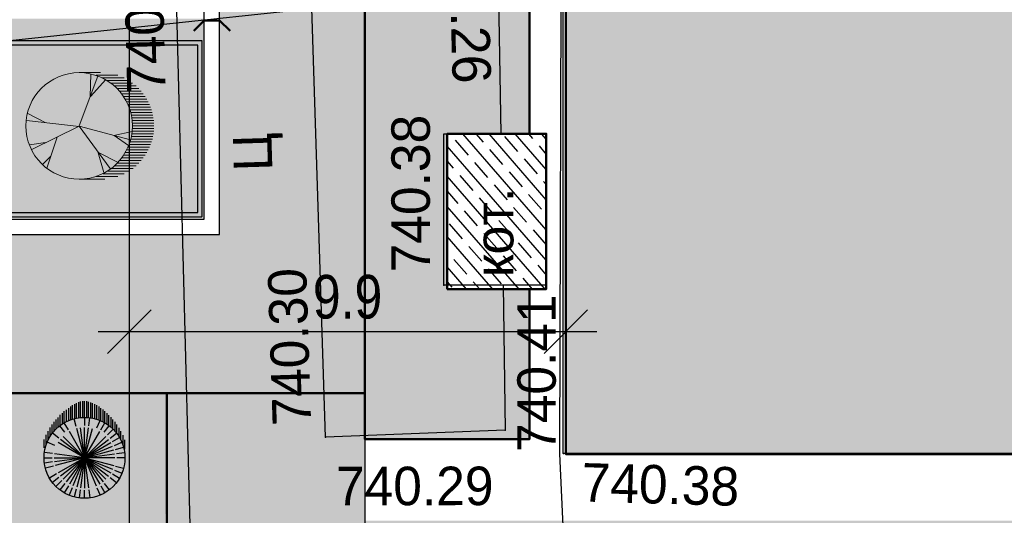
# Model space of a CAD drawing. Header units: millimetres. Extents: x -257011 to 237647566, y 2784933 to 6706507.
# Tile 286 of 451: x 10283163 to 10305524, y 5214657 to 5225913. Entities that reach past the tile are written whole.
import ezdxf

# ---------------------------------------------------------------- set-up
doc = ezdxf.new("R2010")
doc.units = ezdxf.units.MM
doc.header["$LTSCALE"] = 1000
doc.header["$PDMODE"] = 32
doc.header["$PDSIZE"] = 0.3
doc.linetypes.add('Д_ТРОТ_ТРУБА', pattern=[3, 1.5, -1.5])
doc.linetypes.add('ДОРОГИ_СТРОЯЩ', pattern=[9, 8, -1])
for name, color, linetype in [('(004) Точки рельефа', 7, 'Continuous'), ('(007) Здания', 7, 'Continuous'), ('(013) Газ', 40, 'ИК_Газопровод -------г--------'), ('(014) Водопровод', 5, 'ИК_Водопровод -------в--------'), ('(025) Дорога', 7, 'Continuous'), ('TREE', 74, 'Continuous')]:
    doc.layers.add(name, color=color, linetype=linetype)
doc.layers.add('.', color=7, linetype='Continuous', lineweight=15)
doc.layers.add('Ф А С А Д', color=250, linetype='Continuous', lineweight=15)
doc.styles.add('ATTR', font='romans.shx', dxfattribs={"width": 0.8, "height": 0.470416})
doc.styles.add('BM-431', font='txt')
doc.styles.add('D-431', font='txt', dxfattribs={"width": 2})
doc.styles.get("Standard").update_dxf_attribs({"font": 'ARIALN.TTF'})
doc.linetypes.add('KANALIS_K', pattern='A,1,["<",Standard,S=1.8,R=0,X=-0.9,Y=-0.9],3,-1,["К",Standard,S=1.8,R=0,X=-0.9,Y=-0.9],-1,10', length=16)
doc.linetypes.add('ИК_Водопровод -------в--------', pattern='A,9,-0.6,["В",Standard,S=1.2,R=0,X=0,Y=-0.6],-1.2', length=10.8)
doc.linetypes.add('ИК_Воздушка ------- --------', pattern='A,9,-0.6,["Z",Standard,S=1.2,R=70,X=0.6,Y=-0.65],-1', length=10.6)
doc.linetypes.add('ИК_Газопровод -------г--------', pattern='A,9,-0.6,["Г",Standard,S=1.2,R=0,X=0,Y=-0.6],-1.2', length=10.8)
doc.dimstyles.new('ISO-25_WS', dxfattribs={"dimscale": 141.414141, "dimtxt": 7, "dimasz": 7, "dimexe": 5, "dimexo": 20, "dimgap": 2, "dimtad": 1, "dimdec": 0, "dimdsep": 46, "dimtxsty": 'Standard', "dimblk": 'OBLIQUE', "dimcen": 2.5, "dimdle": 5, "dimclrd": 5, "dimclre": 5, "dimclrt": 5, "dimadec": 0, "dimazin": 0, "dimtfac": 1, "dimtdec": 0, "dimtmove": 0, "dimatfit": 3, "dimldrblk": 'OBLIQUE', "dimfxl": 0, "dimtolj": 1, "dimtzin": 0, "dimlwd": 30, "dimlwe": 30, "dimarcsym": 0})
pattern_1 = [(95, (0, -474025.9), (-275.171012, 230.8958947), [127, -381]), (185, (57.72, -473957.1), (-230.8958947, -275.171012), [127, -381])]

# ---------------------------------------------------------------- blocks, each defined once
blk = doc.blocks.new('kjvklglhl')
at = {"layer": '(004) Точки рельефа'}
for p in [(336.871, 506.125), (338.36, 502.868), (334.283, 502.595), (339.694, 502.379)]:
    blk.add_point(p, dxfattribs=at)
at = {"layer": '(007) Здания'}
blk.add_lwpolyline([(374.581, 503.36), (339.692, 502.379), (339.333, 515.161), (374.221, 516.142)], dxfattribs=at)
blk.add_lwpolyline([(336.871, 506.125), (336.774, 509.559), (339.103, 509.625), (339.199, 506.19)], close=True, dxfattribs=at)
at = {"layer": '(013) Газ', "linetype": 'ИК_Воздушка ------- --------', "ltscale": 0.5, "flags": 128}
blk.add_lwpolyline([(292.909, 529.889), (292.062, 534.008), (300.797, 535.523), (378.045, 536.01), (380.152, 536.01), (380.512, 520.117), (378.614, 520.082), (373.886, 519.972), (374, 516.282), (339.283, 515.209), (339.606, 502.365), (340.619, 488.79), (341.059, 475.484), (341.059, 475.484), (344.329, 475.58), (345.717, 447.337), (345.717, 447.337)], dxfattribs=at)
at = {"layer": '(014) Водопровод', "ltscale": 0.5, "flags": 128}
blk.add_lwpolyline([(313.499, 509.603), (334.539, 512.433), (333.84, 528.157), (363.046, 530.904), (398.253, 533.905)], dxfattribs=at)
at = {"layer": '(025) Дорога', "linetype": 'Д_ТРОТ_ТРУБА', "flags": 128}
blk.add_lwpolyline([(269.368, 515.247), (270.684, 506.001), (279.473, 507.345), (281.553, 506.423), (308.542, 510.883), (312.531, 513.649), (318.524, 513.838), (330.524, 514.19), (333.406, 460.634), (331.811, 454.811, 1.56758), (332.906, 443.73, 0.509364), (333.962, 453.359), (336.672, 456.912), (338.021, 457.657), (347.714, 458.292), (347.773, 448.108), (343.552, 448.203), (343.703, 435.09)], format="xyb", dxfattribs=at)
for points in [[(338.216, 506.163), (338.36, 502.868), (334.283, 502.595), (333.556, 514.65), (337.831, 515.029)], [(337.831, 515.029), (338.067, 509.596)]]:
    blk.add_lwpolyline(points, dxfattribs=at)
at = {"layer": '(004) Точки рельефа', "style": 'D-431'}
for s, rotation, p in [('740.26', 273.2126, (336.745, 514.27)), ('740.04', 93.0797, (330.437, 510.317)), ('740.38', 91.6107, (336.548, 506.404)), ('740.30', 93.4495, (333.951, 502.863)), ('740.41', 91.6107, (339.521, 502.408)), ('740.29', 1.6978, (334.564, 501.055))]:
    blk.add_text(s, height=0.875, rotation=rotation, dxfattribs=at).set_placement(p)
blk.add_text('740.38', height=0.875, dxfattribs=at).set_placement((340.128, 501.299))
at = {"layer": '(007) Здания', "color": 0, "linetype": 'Continuous', "style": 'BM-431'}
blk.add_text('кот.', height=0.88, rotation=91.6107, dxfattribs=at).set_placement((338.447, 506.348))
at = {"layer": '(025) Дорога', "linetype": 'ДОРОГИ_СТРОЯЩ', "style": 'BM-431'}
blk.add_text('Ц', height=0.875, rotation=93.3783, dxfattribs=at).set_placement((332.909, 508.613))
blk = doc.blocks.new('16')
h = blk.add_hatch(color=256)
h.dxf.hatch_style = 1
h.set_gradient(color1=(153, 204, 102), one_color=1, tint=1, name='SPHERICAL')
h.paths.add_polyline_path([(16382639, 10776741, 1), (16386324, 10776741, 1)])
blk.add_circle((16384481, 10776741), 1842)
at = {"layer": 'TREE'}
for p, q in [((16384102, 10778156), (16384005, 10778520)), ((16384290, 10778196), (16384241, 10778567)), ((16384481, 10778583), (16384481, 10778214)), ((16384673, 10778196), (16384722, 10778567)), ((16384938, 10778583), (16385310, 10778583)), ((16385044, 10778100), (16385186, 10778442)), ((16385074, 10778491), (16385524, 10778491)), ((16383442, 10777780), (16383179, 10778043)), ((16383584, 10777909), (16383360, 10778202)), ((16383746, 10778014), (16383560, 10778336)), ((16384481, 10776741), (16384124, 10778075)), ((16384481, 10776741), (16384302, 10778103)), ((16384481, 10778122), (16384481, 10776741)), ((16384481, 10776741), (16384661, 10778103)), ((16385282, 10778398), (16385700, 10778398)), ((16385378, 10777909), (16385603, 10778202)), ((16385450, 10778306), (16385862, 10778306)), ((16385595, 10778214), (16385999, 10778214)), ((16385701, 10778122), (16386115, 10778122)), ((16385799, 10778030), (16386226, 10778030)), ((16383208, 10777476), (16382886, 10777662)), ((16383317, 10777634), (16383020, 10777862)), ((16384481, 10776741), (16383384, 10777583)), ((16384481, 10776741), (16383504, 10777717)), ((16384481, 10776741), (16383643, 10777834)), ((16384481, 10776741), (16383791, 10777937)), ((16384481, 10776741), (16385172, 10777937)), ((16384481, 10776741), (16385320, 10777834)), ((16384481, 10776741), (16385458, 10777717)), ((16385646, 10777634), (16385943, 10777862)), ((16385755, 10777476), (16386077, 10777662)), ((16385881, 10777938), (16386324, 10777938)), ((16385956, 10777846), (16386436, 10777846)), ((16386517, 10777754), (16386019, 10777754)), ((16386085, 10777662), (16386598, 10777662)), ((16386124, 10777569), (16386671, 10777569)), ((16383056, 10777122), (16382702, 10777217)), ((16383119, 10777305), (16382780, 10777445)), ((16384481, 10776741), (16383147, 10777098)), ((16384481, 10776741), (16383207, 10777268)), ((16384481, 10776741), (16383285, 10777431)), ((16384481, 10776741), (16385678, 10777431)), ((16384481, 10776741), (16385816, 10777098)), ((16385907, 10777122), (16386261, 10777217)), ((16386744, 10777477), (16386171, 10777477)), ((16386812, 10777385), (16386207, 10777385)), ((16386238, 10777293), (16386872, 10777293)), ((16386924, 10777201), (16386269, 10777201)), ((16386289, 10777109), (16386975, 10777109)), ((16382639, 10776741), (16383008, 10776741)), ((16383020, 10776933), (16382655, 10776981)), ((16384481, 10776741), (16383100, 10776741)), ((16384481, 10776741), (16383114, 10776920)), ((16384481, 10776741), (16383114, 10776561)), ((16384481, 10776741), (16383207, 10776213)), ((16384481, 10776741), (16383285, 10776050)), ((16384481, 10776741), (16383384, 10775898)), ((16384481, 10776741), (16383504, 10775764)), ((16384481, 10776741), (16383643, 10775648)), ((16384481, 10776741), (16383791, 10775544)), ((16384481, 10776741), (16383956, 10775471)), ((16384481, 10776741), (16384124, 10775406)), ((16384481, 10776741), (16385848, 10776920)), ((16384481, 10776741), (16385863, 10776741)), ((16384481, 10776741), (16385458, 10775764)), ((16384481, 10776741), (16385816, 10776383)), ((16384481, 10776741), (16385678, 10776050)), ((16384481, 10776741), (16385848, 10776561)), ((16384481, 10776741), (16385320, 10775648)), ((16384481, 10776741), (16385172, 10775544)), ((16384481, 10776741), (16384839, 10775406)), ((16384481, 10776741), (16385007, 10775471)), ((16384481, 10776741), (16384661, 10775378)), ((16384481, 10775359), (16384481, 10776741)), ((16386324, 10776741), (16385955, 10776741)), ((16387013, 10777017), (16386304, 10777017)), ((16386316, 10776925), (16387043, 10776925)), ((16387056, 10776833), (16386320, 10776833)), ((16387056, 10776648), (16386324, 10776648)), ((16386328, 10776741), (16387065, 10776741)), ((16383020, 10776548), (16382655, 10776500)), ((16383119, 10776176), (16382780, 10776036)), ((16385844, 10776176), (16386183, 10776036)), ((16385942, 10776548), (16386308, 10776500)), ((16386242, 10776188), (16386872, 10776188)), ((16386928, 10776280), (16386262, 10776280)), ((16386285, 10776372), (16386975, 10776372)), ((16387005, 10776464), (16386305, 10776464)), ((16386313, 10776556), (16387035, 10776556)), ((16383208, 10776005), (16382886, 10775819)), ((16383317, 10775847), (16383020, 10775619)), ((16385646, 10775847), (16385943, 10775619)), ((16385755, 10776005), (16386077, 10775819)), ((16386517, 10775727), (16386023, 10775727)), ((16386081, 10775819), (16386603, 10775819)), ((16386680, 10775912), (16386132, 10775912)), ((16386171, 10776004), (16386744, 10776004)), ((16386812, 10776096), (16386211, 10776096)), ((16383584, 10775572), (16383360, 10775279)), ((16383746, 10775467), (16383560, 10775145)), ((16383918, 10775381), (16383776, 10775039)), ((16384102, 10775325), (16384005, 10774961)), ((16384673, 10775285), (16384722, 10774914)), ((16384861, 10775325), (16384958, 10774961)), ((16385044, 10775381), (16385186, 10775039)), ((16385217, 10775467), (16385402, 10775145)), ((16385378, 10775572), (16385603, 10775279)), ((16385521, 10775701), (16385784, 10775438)), ((16386119, 10775359), (16385697, 10775359)), ((16385795, 10775451), (16386230, 10775451)), ((16386333, 10775543), (16385881, 10775543)), ((16385956, 10775635), (16386427, 10775635)), ((16384481, 10774898), (16384481, 10775267)), ((16384868, 10774898), (16385306, 10774898)), ((16385511, 10774991), (16385058, 10774991)), ((16385310, 10775083), (16385695, 10775083)), ((16385849, 10775175), (16385446, 10775175)), ((16385587, 10775267), (16385995, 10775267))]:
    blk.add_line(p, q, dxfattribs=at)
at = {"layer": 'TREE', "style": 'ATTR', "width": 0.8, "flags": 9}
blk.add_attdef('ESTCODE', (16384481, 10776741), '', height=21.5, dxfattribs=at)
blk = doc.blocks.new('17')
at = {"layer": 'TREE', "color": 68, "lineweight": 20, "true_color": 0x306100}
for p, q in [((16375547, 10777897), (16376284, 10777897)), ((16375932, 10777072), (16375955, 10777838)), ((16376140, 10777805), (16376884, 10777805)), ((16375547, 10776055), (16376189, 10777778)), ((16375943, 10777072), (16376470, 10777658)), ((16376347, 10777713), (16377104, 10777713)), ((16376516, 10777620), (16377265, 10777620)), ((16376661, 10777528), (16377389, 10777528)), ((16376767, 10777436), (16377515, 10777436)), ((16376865, 10777344), (16377610, 10777344)), ((16376947, 10777252), (16377692, 10777252)), ((16377022, 10777160), (16377766, 10777160)), ((16377829, 10777068), (16377084, 10777068)), ((16377151, 10776976), (16377888, 10776976)), ((16377190, 10776884), (16377939, 10776884)), ((16377982, 10776792), (16377237, 10776792)), ((16374374, 10776171), (16373777, 10776487)), ((16378017, 10776699), (16377272, 10776699)), ((16377304, 10776607), (16378052, 10776607)), ((16378077, 10776515), (16377335, 10776515)), ((16375545, 10776036), (16373730, 10776246)), ((16377355, 10776423), (16378098, 10776423)), ((16378111, 10776331), (16377369, 10776331)), ((16377381, 10776239), (16378126, 10776239)), ((16378126, 10776147), (16377386, 10776147)), ((16375545, 10776051), (16373917, 10775240)), ((16375545, 10776051), (16377325, 10775571)), ((16375545, 10776051), (16376623, 10774580)), ((16376751, 10775721), (16377384, 10775856)), ((16378115, 10775778), (16377370, 10775778)), ((16377378, 10775870), (16378127, 10775870)), ((16378126, 10775963), (16377390, 10775963)), ((16377394, 10776055), (16378126, 10776055)), ((16374386, 10775481), (16373835, 10775406)), ((16374784, 10775661), (16374433, 10774595)), ((16376763, 10775721), (16377255, 10775376)), ((16377308, 10775502), (16378050, 10775502)), ((16378080, 10775594), (16377327, 10775594)), ((16377351, 10775686), (16378099, 10775686)), ((16376201, 10775120), (16376400, 10774445)), ((16376213, 10775135), (16376868, 10774805)), ((16377147, 10775134), (16377884, 10775134)), ((16377939, 10775226), (16377198, 10775226)), ((16377237, 10775318), (16377982, 10775318)), ((16378017, 10775410), (16377276, 10775410)), ((16374561, 10775000), (16374292, 10774730)), ((16376861, 10774765), (16377610, 10774765)), ((16377696, 10774857), (16376947, 10774857)), ((16377022, 10774949), (16377766, 10774949)), ((16377829, 10775042), (16377088, 10775042)), ((16376376, 10774397), (16377108, 10774397)), ((16377265, 10774489), (16376512, 10774489)), ((16376652, 10774581), (16377414, 10774581)), ((16377515, 10774673), (16376763, 10774673)), ((16375547, 10774213), (16376438, 10774213)), ((16376888, 10774305), (16376124, 10774305))]:
    blk.add_line(p, q, dxfattribs=at)
blk.add_circle((16375547, 10776055), 1842, dxfattribs=at)
at = {"layer": 'TREE', "color": 68, "lineweight": 20, "true_color": 0x306100, "style": 'ATTR', "width": 0.8, "flags": 9}
blk.add_attdef('ESTCODE', (16375545, 10776051), '', height=21.5, dxfattribs=at)
blk = doc.blocks.new('_Oblique')
at = {"color": 0, "linetype": 'ByBlock', "lineweight": -2}
blk.add_line((-0.5, -0.5), (0.5, 0.5), dxfattribs=at)
blk = doc.blocks.new('*D1798')
at = {"color": 5, "transparency": 16777216}
for p, q in [((10285653, 5226012), (10285653, 5218119)), ((10295566, 5226012), (10295566, 5218119)), ((10296273, 5218826), (10284945, 5218826))]:
    blk.add_line(p, q, dxfattribs=at)
at = {"layer": 'Defpoints', "color": 0, "lineweight": 50, "transparency": 16777216}
for p in [(10285653, 5228840), (10295566, 5228840), (10285653, 5218826)]:
    blk.add_point(p, dxfattribs=at)
at = {"color": 5, "transparency": 16777216, "xscale": 989.89898989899, "yscale": 989.89898989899, "zscale": 989.89898989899, "rotation": 180}
blk.add_blockref('_Oblique', (10285653, 5218826), dxfattribs=at)
at = {"color": 5, "transparency": 16777216, "xscale": 989.89898989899, "yscale": 989.89898989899, "zscale": 989.89898989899}
blk.add_blockref('_Oblique', (10295566, 5218826), dxfattribs=at)
at = {"color": 5, "lineweight": 0, "transparency": 16777216, "insert": (10290609, 5219614), "char_height": 989.9, "attachment_point": 5, "bg_fill": 1, "box_fill_scale": 1.1, "bg_fill_color": 255, "bg_fill_transparency": 0}
blk.add_mtext('\\A1;9.9', dxfattribs=at)
blk = doc.blocks.new('*D1802')
at = {"color": 5, "lineweight": 30, "ltscale": 1000, "transparency": 16777216}
for p, q in [((10258653, 5224756), (10258653, 5210370)), ((10285653, 5224756), (10285653, 5210370)), ((10257945, 5211077), (10286360, 5211077))]:
    blk.add_line(p, q, dxfattribs=at)
at = {"layer": 'Defpoints', "color": 0, "lineweight": 50, "ltscale": 1000, "transparency": 16777216}
for p in [(10258653, 5227584), (10285653, 5227584), (10285653, 5211077)]:
    blk.add_point(p, dxfattribs=at)
at = {"color": 5, "lineweight": 30, "ltscale": 1000, "transparency": 16777216, "xscale": 989.89898989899, "yscale": 989.89898989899, "zscale": 989.89898989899, "rotation": 180}
blk.add_blockref('_Oblique', (10258653, 5211077), dxfattribs=at)
at = {"color": 5, "lineweight": 30, "ltscale": 1000, "transparency": 16777216, "xscale": 989.89898989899, "yscale": 989.89898989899, "zscale": 989.89898989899}
blk.add_blockref('_Oblique', (10285653, 5211077), dxfattribs=at)
at = {"color": 5, "lineweight": 50, "ltscale": 1000, "transparency": 16777216, "insert": (10272153, 5211865), "char_height": 989.9, "attachment_point": 5, "bg_fill": 1, "box_fill_scale": 1.1, "bg_fill_color": 255, "bg_fill_transparency": 0}
blk.add_mtext('\\A1;27.0', dxfattribs=at)
blk = doc.blocks.new('*D1811')
at = {"color": 5, "lineweight": 30, "ltscale": 1000, "transparency": 16777216}
for p, q in [((10285653, 5224756), (10285653, 5210370)), ((10295566, 5213214), (10295566, 5210370)), ((10284945, 5211077), (10296273, 5211077))]:
    blk.add_line(p, q, dxfattribs=at)
at = {"layer": 'Defpoints', "color": 0, "lineweight": 50, "ltscale": 1000, "transparency": 16777216}
for p in [(10285653, 5227584), (10295566, 5216042), (10295566, 5211077)]:
    blk.add_point(p, dxfattribs=at)
at = {"color": 5, "lineweight": 30, "ltscale": 1000, "transparency": 16777216, "xscale": 989.89898989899, "yscale": 989.89898989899, "zscale": 989.89898989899, "rotation": 180}
blk.add_blockref('_Oblique', (10285653, 5211077), dxfattribs=at)
at = {"color": 5, "lineweight": 30, "ltscale": 1000, "transparency": 16777216, "xscale": 989.89898989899, "yscale": 989.89898989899, "zscale": 989.89898989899}
blk.add_blockref('_Oblique', (10295566, 5211077), dxfattribs=at)
at = {"color": 5, "lineweight": 50, "ltscale": 1000, "transparency": 16777216, "insert": (10290609, 5211865), "char_height": 989.9, "attachment_point": 5, "bg_fill": 1, "box_fill_scale": 1.1, "bg_fill_color": 255, "bg_fill_transparency": 0}
blk.add_mtext('\\A1;9.9', dxfattribs=at)

msp = doc.modelspace()

# ---------------------------------------------------------------- hatches: boundary and pattern name
at = {"layer": '.', "lineweight": 50, "ltscale": 1000, "transparency": 33554687}
h = msp.add_hatch(color=256, dxfattribs=at)
h.dxf.hatch_style = 1
h.set_gradient(color1=(132, 132, 132), color2=(132, 132, 132), tint=1)
edge = h.paths.add_edge_path()
edge.add_line((10293223.125, 5175850.04), (10329186.014, 5176626.298))
edge.add_line((10329186.014, 5176626.298), (10329186.014, 5178538.881))
edge.add_line((10329186.014, 5178538.881), (10345328.474, 5178538.881))
edge.add_line((10345328.474, 5178538.881), (10345328.474, 5177822.299))
edge.add_line((10345328.474, 5177822.299), (10347954.841, 5177822.299))
edge.add_line((10347954.841, 5177822.299), (10347954.841, 5215172.545))
edge.add_line((10347954.841, 5215172.545), (10347139.448, 5215187.815))
edge.add_line((10347139.448, 5215187.815), (10347165.137, 5228949.764))
edge.add_line((10347165.137, 5228949.764), (10348005.201, 5228949.764))
edge.add_line((10348005.201, 5228949.764), (10348005.201, 5241308.335))
edge.add_line((10348005.201, 5241308.335), (10292340.841, 5241308.335))
edge.add_arc((10292404.198, 5239907.044), 1402.722, 92.5888027, 177.7762916)
edge.add_line((10291002.532, 5239961.472), (10291002.532, 5245419.59))
edge.add_line((10291002.532, 5245419.59), (10354910.944, 5244765.322))
edge.add_line((10354910.944, 5244765.322), (10354910.944, 5232216.693))
edge.add_line((10354910.944, 5232216.693), (10357685.763, 5232216.693))
edge.add_line((10357685.763, 5232216.693), (10357664.748, 5212008.297))
edge.add_line((10357664.748, 5212008.297), (10354780.689, 5212005.281))
edge.add_line((10354780.689, 5212005.281), (10354815.475, 5178743.867))
edge.add_line((10354815.475, 5178743.867), (10364775.188, 5178994.125))
edge.add_line((10364775.188, 5178994.125), (10366601.321, 5178905.858))
edge.add_line((10366601.321, 5178905.858), (10366558.958, 5178029.409))
edge.add_line((10366558.958, 5178029.409), (10366382.939, 5174387.79))
edge.add_line((10366382.939, 5174387.79), (10363039.34, 5174654.744))
edge.add_line((10363039.34, 5174654.744), (10362828.153, 5172883.698))
edge.add_line((10362828.153, 5172883.698), (10292673.993, 5171356.038))
edge.add_line((10292673.993, 5171356.038), (10291253.598, 5170594.892))
edge.add_line((10291253.598, 5170594.892), (10288491.666, 5167198.558))
edge.add_line((10288491.666, 5167198.558), (10286502.532, 5168584.828))
edge.add_line((10286502.532, 5168584.828), (10286502.532, 5217433.869))
edge.add_line((10286502.532, 5217433.869), (10291002.532, 5217433.869))
edge.add_line((10291002.532, 5217433.869), (10291002.532, 5177881.708))
edge.add_arc((10293100.291, 5177945.161), 2098.718, 181.732534, 273.3553239)
at = {"ltscale": 1000}
h = msp.add_hatch(dxfattribs=at)
h.set_pattern_fill('AR-SAND', color=252, scale=15, angle=266, style=0)
h.set_pattern_definition([(303.5, (0, -223958.6), (734.005765, -27.267607), [0, -579.12, 0, -647.7, 0, -619.125]), (273.5, (0, -223958.6), (1025.58269, -747.64719), [0, -312.42, 0, -521.97, 0, -200.025]), (233.5, (32.7, -223491.1), (-80.614732, -1183.74871), [0, -190.5, 0, -685.8, 0, -895.35]), (223.5, (32.7, -223491.1), (253.68491, -1165.87085), [0, -95.25, 0, -449.58, 0, -514.35])])
edge = h.paths.add_edge_path()
edge.add_line((10291002.532, 5248833.869), (10251302.532, 5248833.869))
edge.add_line((10251302.532, 5248833.869), (10251302.532, 5242194.284))
edge.add_arc((10249347.869, 5242425.055), 1968.239, 268.6947902, 353.2667331, ccw=False)
edge.add_line((10249303.036, 5240457.327), (10220352.394, 5240457.327))
edge.add_line((10220352.394, 5240457.327), (10215991.367, 5239090.404))
edge.add_line((10215991.367, 5239090.404), (10216373.559, 5236457.327))
edge.add_line((10216373.559, 5236457.327), (10251259.401, 5236457.327))
edge.add_arc((10251111.735, 5234421.642), 2041.034, 0.8726, 85.851123, ccw=False)
edge.add_line((10253152.532, 5234452.725), (10253152.532, 5228439.075))
edge.add_line((10253152.532, 5228439.075), (10239515.793, 5228439.075))
edge.add_line((10239515.793, 5228439.075), (10239243.473, 5230904.364))
edge.add_line((10239243.473, 5230904.364), (10236395.713, 5230589.796))
edge.add_line((10236395.713, 5230589.796), (10237195.679, 5223940.527))
edge.add_line((10237195.679, 5223940.527), (10239978.751, 5224247.95))
edge.add_line((10239978.751, 5224247.95), (10239670.439, 5227039.075))
edge.add_line((10239670.439, 5227039.075), (10257002.532, 5227039.075))
edge.add_line((10257002.532, 5227039.075), (10257002.532, 5230083.867))
edge.add_line((10257002.532, 5230083.867), (10256452.532, 5230083.867))
edge.add_line((10256452.532, 5230083.867), (10256302.532, 5230083.867))
edge.add_line((10256302.532, 5230083.867), (10256302.532, 5230233.867))
edge.add_line((10256302.532, 5230233.867), (10256302.532, 5234283.867))
edge.add_line((10256302.532, 5234283.867), (10256352.532, 5234283.867))
edge.add_line((10256352.532, 5234283.867), (10256765.947, 5233043.624))
edge.add_line((10256765.947, 5233043.624), (10257002.532, 5232997.818))
edge.add_line((10257002.532, 5232997.818), (10257002.532, 5234483.863))
edge.add_line((10257002.532, 5234483.863), (10256402.532, 5234483.863))
edge.add_line((10256402.532, 5234483.863), (10256402.532, 5235443.014))
edge.add_arc((10256353.376, 5235433.866), 50, -180, 10.5422531, ccw=False)
edge.add_arc((10256353.376, 5235433.866), 50, 10.5422531, 180, ccw=False)
edge.add_line((10256402.532, 5235443.014), (10256402.532, 5236283.869))
edge.add_line((10256402.532, 5236283.869), (10257002.532, 5236283.869))
edge.add_line((10257002.532, 5236283.869), (10257002.532, 5244883.869))
edge.add_line((10257002.532, 5244883.869), (10255002.532, 5244883.869))
edge.add_line((10255002.532, 5244883.869), (10255002.532, 5228439.075))
edge.add_line((10255002.532, 5228439.075), (10254652.532, 5228439.075))
edge.add_line((10254652.532, 5228439.075), (10254652.532, 5245233.869))
edge.add_line((10254652.532, 5245233.869), (10287702.532, 5245233.869))
edge.add_line((10287702.532, 5245233.869), (10287702.532, 5243618.269))
edge.add_line((10287702.532, 5243618.269), (10287702.532, 5221033.869))
edge.add_line((10287702.532, 5221033.869), (10255060.096, 5221033.869))
edge.add_line((10255060.096, 5221033.869), (10255060.096, 5217433.869))
edge.add_line((10255060.096, 5217433.869), (10291002.532, 5217433.869))
edge.add_line((10291002.532, 5217433.869), (10291002.532, 5248833.869))
edge = h.paths.add_edge_path(flags=17)
edge.add_line((10277302.532, 5225433.869), (10287352.532, 5225433.869))
edge.add_line((10287352.532, 5225433.869), (10287352.532, 5225933.869))
edge.add_line((10287352.532, 5225933.869), (10287302.532, 5225933.869))
edge.add_line((10287302.532, 5225933.869), (10276102.532, 5225933.869))
edge.add_line((10276102.532, 5225933.869), (10276102.532, 5223933.869))
edge.add_line((10276102.532, 5223933.869), (10275187.508, 5223933.869))
edge.add_arc((10275187.532, 5223883.869), 50, 0, 90.0280029, ccw=False)
edge.add_arc((10275187.532, 5223883.869), 50, -180, 0, ccw=False)
edge.add_arc((10275187.532, 5223883.869), 50, 90.0280029, 180, ccw=False)
edge.add_line((10275187.508, 5223933.869), (10272517.532, 5223933.869))
edge.add_arc((10272517.532, 5223883.869), 50, 0, 89.9999998, ccw=False)
edge.add_arc((10272517.532, 5223883.869), 50, -180, 0, ccw=False)
edge.add_arc((10272517.532, 5223883.869), 50, 89.9999998, 180, ccw=False)
edge.add_line((10272517.532, 5223933.869), (10271602.532, 5223933.869))
edge.add_line((10271602.532, 5223933.869), (10271602.532, 5225933.869))
edge.add_line((10271602.532, 5225933.869), (10257002.532, 5225933.869))
edge.add_line((10257002.532, 5225933.869), (10257002.532, 5227039.075))
edge.add_line((10257002.532, 5227039.075), (10255002.532, 5227039.075))
edge.add_line((10255002.532, 5227039.075), (10255002.532, 5225433.869))
edge.add_line((10255002.532, 5225433.869), (10270602.532, 5225433.869))
edge.add_line((10270602.532, 5225433.869), (10270602.532, 5221383.869))
edge.add_line((10270602.532, 5221383.869), (10277302.532, 5221383.869))
edge.add_line((10277302.532, 5221383.869), (10277302.532, 5225433.869))
at = {"linetype": 'KANALIS_K', "ltscale": 1000}
h = msp.add_hatch(dxfattribs=at)
h.set_pattern_fill('JIS_STN_1E', color=252, scale=550, angle=266, style=0)
h.set_pattern_definition([(311, (0, -474025.9), (415.09027, 360.832466), []), (311, (-27.05, -474412.7), (415.09027, 360.832466), [550, -275])])
h.paths.add_polyline_path([(10295566.291, 5228840.348), (10330406.656, 5228840.348), (10330406.656, 5232470.382), (10336964.246, 5232470.382), (10336964.246, 5239940.415), (10343588.191, 5239940.415), (10343595.48, 5225332.352), (10347134.396, 5225332.352), (10347134.396, 5218730.338), (10343588.191, 5218730.338), (10343588.191, 5179081.731), (10337006.799, 5179081.731), (10337006.799, 5185271.215), (10331341.596, 5185271.215), (10331341.596, 5189373.51), (10296502.532, 5189373.51), (10296502.532, 5202344.323), (10336961.338, 5202344.323), (10336961.338, 5216042.133), (10295566.291, 5216042.133)])
h = msp.add_hatch(dxfattribs=at)
h.set_pattern_fill('JIS_STN_1E', color=252, scale=450, angle=266, style=0)
h.set_pattern_definition([(311, (-887.8, -448781.53), (339.619311, 295.226563), []), (311, (-909.94, -449098), (339.619311, 295.226563), [450, -225])])
h.paths.add_polyline_path([(10292871.508, 5219794.798), (10295122.917, 5219794.798), (10295122.917, 5223321.721), (10292871.508, 5223321.721)])
at = {"layer": 'Ф А С А Д', "linetype": 'KANALIS_K', "ltscale": 1000}
h = msp.add_hatch(dxfattribs=at)
h.set_pattern_fill('CROSS', color=92, scale=40, angle=95)
h.set_pattern_definition(pattern_1)
h.paths.add_polyline_path([(10291002.532, 5238632.835), (10320021.445, 5239152.722), (10320021.445, 5230669.825), (10291002.532, 5230669.825)], flags=17)
h.paths.add_polyline_path([(10291002.532, 5214535.448), (10334860.708, 5214535.448), (10334860.708, 5203629.458), (10291002.532, 5203629.458)], flags=17)
h.paths.add_polyline_path([(10291002.532, 5216383.388), (10294739.647, 5216383.388), (10294739.647, 5219794.798), (10292871.508, 5219794.798), (10292871.508, 5223321.721), (10294739.647, 5223321.721), (10294739.647, 5228821.765), (10291002.532, 5228821.765)], flags=17)
h.paths.add_polyline_path([(10291002.532, 5189747.507), (10294739.647, 5189747.507), (10294739.647, 5194550.438), (10293759.32, 5194550.438), (10293759.32, 5198077.361), (10294739.647, 5198077.361), (10294739.647, 5201797.045), (10291002.532, 5201797.045)], flags=17)
edge = h.paths.add_edge_path()
edge.add_line((10293223.125, 5175850.04), (10329186.014, 5176626.298))
edge.add_line((10329186.014, 5176626.298), (10329186.014, 5188023.374))
edge.add_line((10329186.014, 5188023.374), (10291002.532, 5188023.374))
edge.add_line((10291002.532, 5188023.374), (10291002.532, 5177881.708))
edge.add_arc((10293100.291, 5177945.161), 2098.718, 181.732534, 273.3553239)
h.paths.add_polyline_path([(10345336.459, 5177822.299), (10347954.841, 5177822.299), (10347954.841, 5215172.545), (10345336.459, 5215172.545)])
edge = h.paths.add_edge_path()
edge.add_line((10249347.869, 5240456.816), (10220352.394, 5240457.327))
edge.add_line((10220352.394, 5240457.327), (10250729.509, 5249942.224))
edge.add_line((10250729.509, 5249942.224), (10257427.233, 5250335.085))
edge.add_line((10257427.233, 5250335.085), (10339299.453, 5248727.802))
edge.add_line((10339299.453, 5248727.802), (10354910.944, 5247944.815))
edge.add_line((10354910.944, 5247944.815), (10367254.279, 5247084.961))
edge.add_line((10367254.279, 5247084.961), (10366359.443, 5180247.604))
edge.add_line((10366359.443, 5180247.604), (10364775.188, 5178994.125))
edge.add_line((10364775.188, 5178994.125), (10354799.052, 5178744.217))
edge.add_line((10354799.052, 5178744.217), (10354799.052, 5212008.297))
edge.add_line((10354799.052, 5212008.297), (10357685.763, 5212008.297))
edge.add_line((10357685.763, 5212008.297), (10357685.763, 5232216.693))
edge.add_line((10357685.763, 5232216.693), (10354910.944, 5232216.693))
edge.add_line((10354910.944, 5232216.693), (10354910.944, 5244765.322))
edge.add_line((10354910.944, 5244765.322), (10291002.532, 5245419.59))
edge.add_line((10291002.532, 5245419.59), (10291002.532, 5248833.869))
edge.add_line((10291002.532, 5248833.869), (10251302.532, 5248833.869))
edge.add_line((10251302.532, 5248833.869), (10251302.532, 5242194.284))
edge.add_arc((10249347.869, 5242425.055), 1968.239, 270, 353.2667331, ccw=False)
h.paths.add_polyline_path([(10344952.028, 5228940.303), (10348005.201, 5228940.303), (10348005.201, 5241308.335), (10344952.028, 5241308.335)], flags=17)
h = msp.add_hatch(dxfattribs=at)
h.set_pattern_fill('CROSS', color=92, scale=40, angle=95)
h.set_pattern_definition([(95, (0, -223958.6), (-275.171012, 230.8958947), [127, -381]), (185, (57.72, -223889.82), (-230.8958947, -275.171012), [127, -381])])
h.paths.add_polyline_path([(10287305.792, 5225433.869), (10277302.532, 5225433.869), (10277302.532, 5221433.869), (10287305.792, 5221433.869)])
h.paths.add_polyline_path([(10254752.532, 5225433.869), (10270602.532, 5225433.869), (10270602.532, 5221433.869), (10254752.532, 5221433.869), (10221043.464, 5216551.652), (10220416.701, 5220992.76)])
h.paths.add_polyline_path([(10257002.532, 5244833.869), (10257002.532, 5237483.869), (10255002.532, 5237483.869), (10255002.532, 5244833.869)])
h = msp.add_hatch(dxfattribs=at)
h.set_pattern_fill('CROSS', color=92, scale=40, angle=95)
h.set_pattern_definition(pattern_1)
edge = h.paths.add_edge_path()
edge.add_line((10286002.532, 5168684.176), (10286502.532, 5217433.869))
edge.add_line((10286502.532, 5217433.869), (10269349.482, 5217433.869))
edge.add_line((10269349.482, 5217433.869), (10275562.462, 5168967.275))
edge.add_line((10275562.462, 5168967.275), (10284147.488, 5168967.275))
edge.add_arc((10284147.488, 5162748.007), 6219.268, 72.6460502, 90, ccw=False)

# ---------------------------------------------------------------- linework, layer by layer
at = {"lineweight": 50, "ltscale": 1000}
msp.add_line((10286502.532, 5217433.869), (10286502.532, 5198971.765), dxfattribs=at)
msp.add_lwpolyline([(10255060.096, 5221433.869), (10255060.096, 5217433.869), (10291002.532, 5217433.869), (10291002.532, 5248833.869), (10251302.532, 5248833.869), (10251302.532, 5242194.284, -0.386730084), (10249303.036, 5240457.327), (10220352.394, 5240457.327), (10215991.367, 5239090.404), (10216373.559, 5236457.327), (10251259.401, 5236457.327, -0.388770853), (10253152.532, 5234452.725), (10253152.532, 5228439.075)], format="xyb", dxfattribs=at)
at = {"color": 150}
for points in [[(10254652.532, 5227039.075), (10254652.532, 5221033.869), (10287702.532, 5221033.869), (10287702.532, 5243618.269), (10287702.532, 5245233.869), (10254652.532, 5245233.869), (10254652.532, 5228439.075)], [(10255002.532, 5227039.075), (10255002.532, 5221383.869), (10287352.532, 5221383.869), (10287352.532, 5243383.869), (10287352.532, 5244883.869), (10255002.532, 5244883.869), (10255002.532, 5228439.075)]]:
    msp.add_lwpolyline(points, dxfattribs=at)
at = {"lineweight": 50, "ltscale": 1000}
for points in [[(10295566.291, 5228840.348), (10330406.656, 5228840.348), (10330406.656, 5232470.382), (10336964.246, 5232470.382), (10336964.246, 5239940.415), (10343588.191, 5239940.415), (10343588.191, 5179081.731), (10337006.799, 5179081.731), (10337006.799, 5185271.215), (10331341.596, 5185271.215), (10331341.596, 5189373.51), (10296502.532, 5189373.51), (10296502.532, 5202344.323), (10336961.338, 5202344.323), (10336961.338, 5216042.133), (10295566.291, 5216042.133), (10295566.291, 5228840.348)], [(10294739.647, 5223321.721), (10294739.647, 5228821.765), (10291002.532, 5228821.765), (10291002.532, 5216383.388), (10294739.647, 5216383.388), (10294739.647, 5219794.798)], [(10287119.952, 5225660.634), (10287352.532, 5225891.715), (10287702.532, 5225891.715), (10287941.484, 5225660.634)]]:
    msp.add_lwpolyline(points, dxfattribs=at)
at = {"lineweight": 30, "ltscale": 1000}
msp.add_lwpolyline([(10287305.792, 5225433.869), (10277302.532, 5225433.869), (10277302.532, 5221433.869), (10287305.792, 5221433.869)], close=True, dxfattribs=at)
at = {"color": 92, "lineweight": 30, "ltscale": 1000}
msp.add_lwpolyline([(10287205.792, 5225333.869), (10277402.532, 5225333.869), (10277402.532, 5221533.869), (10287205.792, 5221533.869)], close=True, dxfattribs=at)
at = {"lineweight": 50, "ltscale": 1000}
msp.add_lwpolyline([(10292871.508, 5219794.798), (10295122.917, 5219794.798), (10295122.917, 5223321.721), (10292871.508, 5223321.721)], close=True, dxfattribs=at)
at = {"lineweight": 30, "ltscale": 1000}
msp.add_lwpolyline([(10286502.532, 5168584.828), (10286502.532, 5217433.869), (10291002.532, 5217433.869), (10291002.532, 5177881.708, 0.422533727), (10293223.125, 5175850.04)], format="xyb", dxfattribs=at)

# ---------------------------------------------------------------- block references
at = {"lineweight": 5, "xscale": 999.9999999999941, "yscale": 999.9999999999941, "zscale": 999.9999999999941, "rotation": 358.3893224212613}
msp.add_blockref('kjvklglhl', (9941829.75, 4723429.809), dxfattribs=at)
at = {"color": 150, "lineweight": 100, "xscale": 0.6569891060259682, "yscale": 0.6569891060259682, "zscale": 0.6569891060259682}
msp.add_blockref('17', (-474043.116, -1856249.934), dxfattribs=at)
at = {"color": 150, "lineweight": 100, "xscale": 0.4985583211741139, "yscale": 0.4985583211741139, "zscale": 0.4985583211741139, "rotation": 90}
msp.add_blockref('16', (15657469.441, -2952656.511), dxfattribs=at)

# ---------------------------------------------------------------- dimensions: what is measured, and where the dimension line sits
at = {"lineweight": 0}
dim = msp.add_linear_dim(base=(10285652.532, 5218826.222), p1=(10295566.291, 5228840.348), p2=(10285652.532, 5228840.348), text='9.9', dimstyle='ISO-25_WS', override={"dimtmove": 1, "dimtfill": 2, "dimtfillclr": 255, "dimlwd": 65535, "dimlwe": 65535}, dxfattribs=at)
dim.commit()
dim.dimension.update_dxf_attribs({"geometry": '*D1798', "text_midpoint": (10290609.412, 5219614.466)})
at = {"lineweight": 50, "ltscale": 1000}
for base, p1, p2, text, picture, middle in [((10285652.532, 5211076.882), (10258652.532, 5227583.869), (10285652.532, 5227583.869), '27.0', '*D1802', (10272152.532, 5211865.126)), ((10295566.291, 5211076.882), (10285652.532, 5227583.869), (10295566.291, 5216042.133), '9.9', '*D1811', (10290609.412, 5211865.126))]:
    dim = msp.add_linear_dim(base=base, p1=p1, p2=p2, text=text, dimstyle='ISO-25_WS', override={"dimtmove": 1, "dimtfill": 2, "dimtfillclr": 255}, dxfattribs=at)
    dim.commit()
    dim.dimension.update_dxf_attribs({"geometry": picture, "text_midpoint": middle})

doc.saveas('drawing.dxf')
